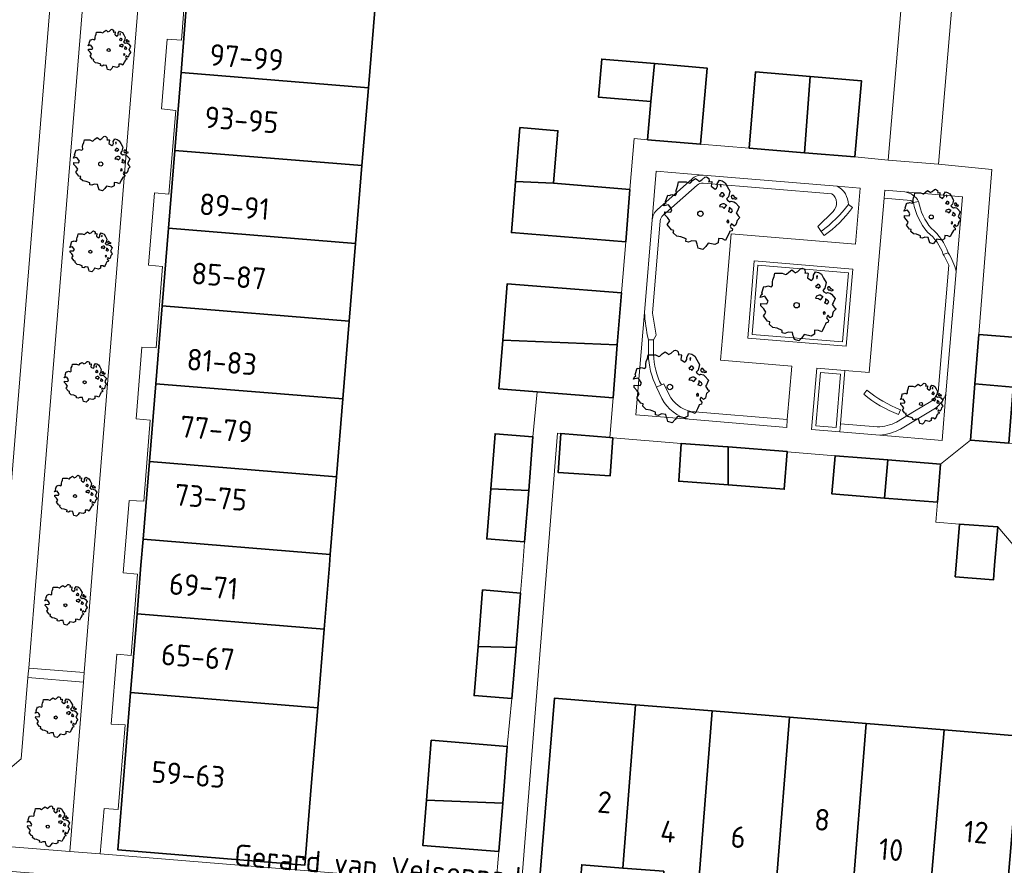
# Model space of a CAD drawing. Header units: metres. Extents: x 152391 to 157968, y 462336 to 467280.
# Tile 291 of 656: x 155270 to 155332, y 464981 to 465034. Entities that reach past the tile are written whole.
import ezdxf
from ezdxf.enums import TextEntityAlignment as Align

# ---------------------------------------------------------------- set-up
doc = ezdxf.new("R2010")
doc.units = ezdxf.units.M
doc.header["$LTSCALE"] = 0.75
doc.layers.get('0').update_dxf_attribs({"lineweight": 25})
for name, color, linetype, lineweight in [('B-GV-GR-BOOM-S', 252, 'Continuous', 25), ('B-WE-GR-GROENVOORZIENING-GV', 251, 'Continuous', 18), ('B-WE-GR-HAAG-GV', 251, 'Continuous', 13), ('B-WE-OG-BEBOUWING-GV', 6, 'Continuous', 35), ('B-WE-OG-BEBOUWING-T18', 1, 'Continuous', 18), ('B-WE-OG-TERREIN_CULTUURSCHEIDING-GV', 251, 'Continuous', 18), ('B-WE-OG-TOPOGRAFIE-T18', 1, 'Continuous', 18), ('B-WE-VH-VERHARDING_BEDRIJFSVLOERPLAAT-GV', 251, 'Continuous', 18), ('B-WE-VH-VERHARDING_BETONSTRAATSTEEN-GV', 251, 'Continuous', 18), ('B-WE-VH-VERHARDING_HALFVERHARDING-GV', 251, 'Continuous', 18), ('B-WE-VH-VERHARDING_TEGEL-GV', 251, 'Continuous', 18)]:
    doc.layers.add(name, color=color, linetype=linetype, lineweight=lineweight)
doc.styles.add('NLCS-ISO-M750-T18', font='NLCS-ISO.ttf', dxfattribs={"height": 1.35})

# ---------------------------------------------------------------- blocks, each defined once
blk = doc.blocks.new('SGR-BOOM_21_30')
at = {"linetype": 'Continuous'}
for p, q in [((-1.109, 1.187), (-1.051, 1.335)), ((-1.051, 1.335), (-1.016, 1.499)), ((-1.016, 1.499), (-0.668, 1.499)), ((-0.668, 1.499), (-0.516, 1.433)), ((-0.516, 1.433), (-0.47, 1.45)), ((-0.47, 1.45), (-0.365, 1.548)), ((-0.365, 1.548), (-0.226, 1.647)), ((-0.226, 1.647), (-0.133, 1.581)), ((-0.133, 1.581), (-0.063, 1.515)), ((-0.063, 1.515), (0.065, 1.581)), ((0.065, 1.581), (0.205, 1.712)), ((0.205, 1.712), (0.263, 1.729)), ((0.263, 1.729), (0.333, 1.696)), ((0.333, 1.696), (0.391, 1.647)), ((0.402, 1.532), (0.379, 1.499)), ((0.379, 1.499), (0.53, 1.515)), ((0.391, 1.647), (0.402, 1.532)), ((0.542, 1.483), (0.507, 1.285)), ((0.507, 1.285), (0.565, 1.236)), ((0.53, 1.515), (0.542, 1.483)), ((0.565, 1.236), (0.693, 1.154)), ((0.751, 1.203), (0.798, 1.285)), ((0.786, 1.4), (0.891, 1.565)), ((0.798, 1.285), (0.786, 1.4)), ((0.891, 1.565), (1.019, 1.532)), ((0.972, 1.368), (0.926, 1.335)), ((0.926, 1.335), (0.949, 1.253)), ((0.949, 1.253), (0.961, 1.236)), ((0.961, 1.269), (0.972, 1.368)), ((1.019, 1.532), (1.158, 1.45)), ((1.158, 1.45), (1.251, 1.269)), ((1.251, 1.269), (1.379, 1.055)), ((-1.633, 0.579), (-1.528, 0.875)), ((-1.528, 0.875), (-1.458, 0.858)), ((-1.458, 0.858), (-1.342, 0.908)), ((-1.342, 0.908), (-1.179, 0.858)), ((-1.179, 0.858), (-1.121, 0.924)), ((-1.133, 1.088), (-1.109, 1.187)), ((-1.121, 0.924), (-1.133, 1.088)), ((0.693, 1.154), (0.751, 1.203)), ((0.937, 0.908), (0.891, 0.875)), ((0.891, 0.875), (0.926, 0.825)), ((0.926, 0.825), (0.984, 0.842)), ((0.972, 0.973), (0.937, 0.908)), ((1.03, 0.973), (0.972, 0.973)), ((0.984, 0.842), (1.03, 0.776)), ((1.077, 0.94), (1.03, 0.973)), ((1.03, 0.776), (1.077, 0.842)), ((1.124, 0.875), (1.077, 0.94)), ((1.077, 0.842), (1.124, 0.875)), ((1.321, 0.793), (1.228, 0.694)), ((1.228, 0.694), (1.275, 0.628)), ((1.275, 0.628), (1.379, 0.563)), ((1.379, 1.055), (1.321, 0.793)), ((1.472, 0.858), (1.438, 0.809)), ((1.438, 0.809), (1.461, 0.743)), ((1.461, 0.743), (1.531, 0.694)), ((1.542, 0.858), (1.472, 0.858)), ((1.531, 0.727), (1.635, 0.678)), ((1.531, 0.694), (1.542, 0.727)), ((1.624, 0.76), (1.542, 0.858)), ((1.728, 0.71), (1.624, 0.76)), ((1.635, 0.678), (1.728, 0.71)), ((-1.703, 0.365), (-1.656, 0.48)), ((-1.493, 0.415), (-1.703, 0.365)), ((-1.679, -0.029), (-1.668, 0.086)), ((-1.668, 0.086), (-1.389, 0.07)), ((-1.656, 0.48), (-1.598, 0.53)), ((-1.598, 0.53), (-1.633, 0.579)), ((-1.423, 0.333), (-1.493, 0.415)), ((-1.33, 0.185), (-1.423, 0.333)), ((-1.389, 0.07), (-1.33, 0.185)), ((0.926, 0.415), (0.891, 0.333)), ((0.891, 0.333), (1.03, 0.316)), ((1.054, 0.464), (0.926, 0.415)), ((1.03, 0.316), (1.112, 0.251)), ((1.112, 0.464), (1.054, 0.464)), ((1.217, 0.398), (1.112, 0.464)), ((1.112, 0.251), (1.205, 0.365)), ((1.205, 0.365), (1.24, 0.415)), ((1.344, 0.185), (1.31, 0.103)), ((1.434, 0.049), (1.31, 0.103)), ((1.356, 0.3), (1.344, 0.234)), ((1.344, 0.234), (1.344, 0.185)), ((1.426, 0.234), (1.356, 0.3)), ((1.379, 0.563), (1.438, 0.595)), ((1.472, 0.201), (1.426, 0.234)), ((1.434, 0.049), (1.507, 0.136)), ((1.438, 0.595), (1.565, 0.563)), ((1.507, 0.136), (1.472, 0.201)), ((1.565, 0.563), (1.635, 0.513)), ((1.635, 0.513), (1.81, 0.316)), ((1.717, 0.103), (1.67, 0.037)), ((1.67, 0.037), (1.763, -0.094)), ((1.81, 0.316), (1.717, 0.103)), ((-1.54, -0.177), (-1.679, -0.029)), ((-1.551, -0.505), (-1.493, -0.423)), ((-1.354, -0.752), (-1.551, -0.505)), ((-1.435, -0.324), (-1.54, -0.177)), ((-1.493, -0.423), (-1.435, -0.324)), ((1.286, -0.292), (1.24, -0.357)), ((1.24, -0.357), (1.251, -0.423)), ((1.263, -0.423), (1.333, -0.407)), ((1.333, -0.341), (1.286, -0.292)), ((1.333, -0.407), (1.333, -0.341)), ((1.461, -0.472), (1.391, -0.587)), ((1.391, -0.587), (1.426, -0.637)), ((1.577, -0.587), (1.461, -0.472)), ((1.658, -0.522), (1.577, -0.587)), ((1.682, -0.423), (1.658, -0.522)), ((1.717, -0.308), (1.682, -0.423)), ((1.845, -0.177), (1.717, -0.308)), ((1.763, -0.094), (1.845, -0.177)), ((-1.249, -0.784), (-1.354, -0.752)), ((-1.272, -0.899), (-1.249, -0.784)), ((-1.109, -1.047), (-1.272, -0.899)), ((-0.912, -1.08), (-1.109, -1.047)), ((-0.668, -1.179), (-0.912, -1.08)), ((-0.679, -1.294), (-0.668, -1.179)), ((0.844, -1.162), (0.833, -1.359)), ((1.03, -1.179), (0.844, -1.162)), ((1.182, -1.244), (1.03, -1.179)), ((1.286, -1.014), (1.182, -1.244)), ((1.356, -0.883), (1.286, -1.014)), ((1.368, -0.834), (1.356, -0.883)), ((1.484, -0.801), (1.368, -0.834)), ((1.426, -0.637), (1.496, -0.702)), ((1.496, -0.702), (1.484, -0.801)), ((-0.551, -1.326), (-0.679, -1.294)), ((-0.4, -1.261), (-0.551, -1.326)), ((-0.191, -1.277), (-0.4, -1.261)), ((-0.156, -1.425), (-0.191, -1.277)), ((-0.133, -1.491), (-0.156, -1.425)), ((-0.098, -1.606), (-0.133, -1.491)), ((0.112, -1.671), (-0.098, -1.606)), ((0.251, -1.524), (0.112, -1.671)), ((0.356, -1.376), (0.251, -1.524)), ((0.682, -1.441), (0.356, -1.376)), ((0.833, -1.359), (0.682, -1.441))]:
    blk.add_line(p, q, dxfattribs=at)
blk.add_circle((0, 0), 0.126, dxfattribs=at)
blk = doc.blocks.new('SGR-BOOM_31_50')
at = {"linetype": 'Continuous'}
for p, q in [((-1.402, 1.78), (-1.355, 1.999)), ((-1.355, 1.999), (-0.89, 1.999)), ((-0.89, 1.999), (-0.688, 1.911)), ((-0.688, 1.911), (-0.626, 1.933)), ((-0.626, 1.933), (-0.487, 2.064)), ((-0.487, 2.064), (-0.301, 2.196)), ((-0.301, 2.196), (-0.177, 2.108)), ((-0.177, 2.108), (-0.084, 2.02)), ((-0.084, 2.02), (0.087, 2.108)), ((0.087, 2.108), (0.273, 2.283)), ((0.273, 2.283), (0.351, 2.305)), ((0.351, 2.305), (0.444, 2.261)), ((0.444, 2.261), (0.521, 2.196)), ((0.537, 2.042), (0.506, 1.999)), ((0.506, 1.999), (0.707, 2.02)), ((0.521, 2.196), (0.537, 2.042)), ((0.723, 1.977), (0.676, 1.714)), ((0.707, 2.02), (0.723, 1.977)), ((1.048, 1.867), (1.188, 2.086)), ((1.064, 1.714), (1.048, 1.867)), ((1.188, 2.086), (1.358, 2.042)), ((1.358, 2.042), (1.545, 1.933)), ((1.545, 1.933), (1.669, 1.692)), ((-1.572, 1.144), (-1.495, 1.232)), ((-1.51, 1.451), (-1.479, 1.582)), ((-1.495, 1.232), (-1.51, 1.451)), ((-1.479, 1.582), (-1.402, 1.78)), ((0.676, 1.714), (0.754, 1.648)), ((0.754, 1.648), (0.924, 1.539)), ((0.924, 1.539), (1.002, 1.604)), ((1.002, 1.604), (1.064, 1.714)), ((1.296, 1.823), (1.234, 1.78)), ((1.234, 1.78), (1.265, 1.67)), ((1.296, 1.298), (1.25, 1.21)), ((1.265, 1.67), (1.281, 1.648)), ((1.281, 1.692), (1.296, 1.823)), ((1.374, 1.298), (1.296, 1.298)), ((1.436, 1.254), (1.374, 1.298)), ((1.498, 1.166), (1.436, 1.254)), ((1.669, 1.692), (1.839, 1.407)), ((1.839, 1.407), (1.762, 1.057)), ((-2.27, 0.487), (-2.208, 0.641)), ((-2.208, 0.641), (-2.131, 0.706)), ((-2.177, 0.772), (-2.038, 1.166)), ((-2.131, 0.706), (-2.177, 0.772)), ((-2.038, 1.166), (-1.944, 1.144)), ((-1.944, 1.144), (-1.789, 1.21)), ((-1.789, 1.21), (-1.572, 1.144)), ((1.25, 1.21), (1.188, 1.166)), ((1.188, 1.166), (1.234, 1.101)), ((1.234, 1.101), (1.312, 1.122)), ((1.405, 0.619), (1.234, 0.553)), ((1.312, 1.122), (1.374, 1.035)), ((1.374, 1.035), (1.436, 1.122)), ((1.483, 0.619), (1.405, 0.619)), ((1.436, 1.122), (1.498, 1.166)), ((1.622, 0.531), (1.483, 0.619)), ((1.762, 1.057), (1.638, 0.925)), ((1.638, 0.925), (1.7, 0.838)), ((1.7, 0.838), (1.839, 0.75)), ((1.839, 0.75), (1.917, 0.794)), ((1.963, 1.144), (1.917, 1.079)), ((1.917, 1.079), (1.948, 0.991)), ((1.917, 0.794), (2.087, 0.75)), ((1.948, 0.991), (2.041, 0.925)), ((2.056, 1.144), (1.963, 1.144)), ((2.041, 0.969), (2.18, 0.903)), ((2.041, 0.925), (2.056, 0.969)), ((2.165, 1.013), (2.056, 1.144)), ((2.087, 0.75), (2.18, 0.684)), ((2.304, 0.947), (2.165, 1.013)), ((2.18, 0.903), (2.304, 0.947)), ((2.18, 0.684), (2.413, 0.422)), ((-1.991, 0.553), (-2.27, 0.487)), ((-2.239, -0.038), (-2.224, 0.115)), ((-2.224, 0.115), (-1.851, 0.093)), ((-1.898, 0.444), (-1.991, 0.553)), ((-1.774, 0.246), (-1.898, 0.444)), ((-1.851, 0.093), (-1.774, 0.246)), ((1.234, 0.553), (1.188, 0.444)), ((1.188, 0.444), (1.374, 0.422)), ((1.374, 0.422), (1.483, 0.334)), ((1.483, 0.334), (1.607, 0.487)), ((1.607, 0.487), (1.653, 0.553)), ((1.793, 0.246), (1.746, 0.137)), ((1.911, 0.065), (1.746, 0.137)), ((1.808, 0.4), (1.793, 0.312)), ((1.793, 0.312), (1.793, 0.246)), ((1.901, 0.312), (1.808, 0.4)), ((1.963, 0.268), (1.901, 0.312)), ((1.911, 0.065), (2.01, 0.181)), ((2.01, 0.181), (1.963, 0.268)), ((2.289, 0.137), (2.227, 0.049)), ((2.227, 0.049), (2.351, -0.126)), ((2.413, 0.422), (2.289, 0.137)), ((-2.053, -0.235), (-2.239, -0.038)), ((-2.069, -0.673), (-1.991, -0.564)), ((-1.913, -0.433), (-2.053, -0.235)), ((-1.991, -0.564), (-1.913, -0.433)), ((1.715, -0.389), (1.653, -0.476)), ((1.653, -0.476), (1.669, -0.564)), ((1.684, -0.564), (1.777, -0.542)), ((1.777, -0.454), (1.715, -0.389)), ((1.777, -0.542), (1.777, -0.454)), ((2.242, -0.564), (2.211, -0.695)), ((2.289, -0.411), (2.242, -0.564)), ((2.459, -0.235), (2.289, -0.411)), ((2.351, -0.126), (2.459, -0.235)), ((-1.805, -1.002), (-2.069, -0.673)), ((-1.665, -1.046), (-1.805, -1.002)), ((-1.696, -1.199), (-1.665, -1.046)), ((-1.479, -1.396), (-1.696, -1.199)), ((1.808, -1.177), (1.715, -1.352)), ((1.824, -1.112), (1.808, -1.177)), ((1.979, -1.068), (1.824, -1.112)), ((1.948, -0.63), (1.855, -0.783)), ((1.855, -0.783), (1.901, -0.849)), ((1.901, -0.849), (1.994, -0.936)), ((2.103, -0.783), (1.948, -0.63)), ((1.994, -0.936), (1.979, -1.068)), ((2.211, -0.695), (2.103, -0.783)), ((-1.216, -1.44), (-1.479, -1.396)), ((-0.89, -1.571), (-1.216, -1.44)), ((-0.906, -1.725), (-0.89, -1.571)), ((-0.735, -1.769), (-0.906, -1.725)), ((-0.533, -1.681), (-0.735, -1.769)), ((-0.254, -1.703), (-0.533, -1.681)), ((-0.208, -1.9), (-0.254, -1.703)), ((0.475, -1.834), (0.335, -2.031)), ((0.909, -1.922), (0.475, -1.834)), ((1.11, -1.812), (0.909, -1.922)), ((1.126, -1.55), (1.11, -1.812)), ((1.374, -1.571), (1.126, -1.55)), ((1.576, -1.659), (1.374, -1.571)), ((1.715, -1.352), (1.576, -1.659)), ((-0.177, -1.988), (-0.208, -1.9)), ((-0.13, -2.141), (-0.177, -1.988)), ((0.149, -2.229), (-0.13, -2.141)), ((0.335, -2.031), (0.149, -2.229))]:
    blk.add_line(p, q, dxfattribs=at)
blk.add_circle((0, 0), 0.169, dxfattribs=at)
blk = doc.blocks.new('SGR-BOOM_0_20')
at = {"linetype": 'Continuous'}
for p, q in [((-0.274, 1.161), (-0.169, 1.235)), ((-0.169, 1.235), (-0.099, 1.186)), ((0.049, 1.186), (0.154, 1.284)), ((0.154, 1.284), (0.197, 1.297)), ((0.197, 1.297), (0.25, 1.272)), ((0.25, 1.272), (0.293, 1.235)), ((0.293, 1.235), (0.302, 1.149)), ((-1.225, 0.434), (-1.146, 0.656)), ((-1.146, 0.656), (-1.094, 0.644)), ((-1.094, 0.644), (-1.007, 0.681)), ((-1.007, 0.681), (-0.884, 0.644)), ((-0.884, 0.644), (-0.841, 0.693)), ((-0.85, 0.816), (-0.832, 0.89)), ((-0.841, 0.693), (-0.85, 0.816)), ((-0.832, 0.89), (-0.788, 1.001)), ((-0.788, 1.001), (-0.762, 1.124)), ((-0.762, 1.124), (-0.501, 1.124)), ((-0.501, 1.124), (-0.387, 1.075)), ((-0.387, 1.075), (-0.352, 1.087)), ((-0.352, 1.087), (-0.274, 1.161)), ((-0.099, 1.186), (-0.047, 1.137)), ((-0.047, 1.137), (0.049, 1.186)), ((0.302, 1.149), (0.284, 1.124)), ((0.284, 1.124), (0.398, 1.137)), ((0.407, 1.112), (0.38, 0.964)), ((0.38, 0.964), (0.424, 0.927)), ((0.398, 1.137), (0.407, 1.112)), ((0.424, 0.927), (0.52, 0.865)), ((0.52, 0.865), (0.564, 0.902)), ((0.564, 0.902), (0.598, 0.964)), ((0.59, 1.05), (0.668, 1.173)), ((0.598, 0.964), (0.59, 1.05)), ((0.668, 1.173), (0.764, 1.149)), ((0.703, 0.681), (0.668, 0.656)), ((0.668, 0.656), (0.694, 0.619)), ((0.729, 1.026), (0.694, 1.001)), ((0.694, 1.001), (0.712, 0.939)), ((0.694, 0.619), (0.738, 0.631)), ((0.729, 0.73), (0.703, 0.681)), ((0.712, 0.939), (0.721, 0.927)), ((0.721, 0.952), (0.729, 1.026)), ((0.773, 0.73), (0.729, 0.73)), ((0.738, 0.631), (0.773, 0.582)), ((0.764, 1.149), (0.869, 1.087)), ((0.808, 0.705), (0.773, 0.73)), ((0.773, 0.582), (0.808, 0.631)), ((0.843, 0.656), (0.808, 0.705)), ((0.808, 0.631), (0.843, 0.656)), ((0.869, 1.087), (0.939, 0.952)), ((0.939, 0.952), (1.035, 0.792)), ((1.035, 0.792), (0.991, 0.594)), ((1.104, 0.644), (1.078, 0.607)), ((1.157, 0.644), (1.104, 0.644)), ((1.218, 0.57), (1.157, 0.644)), ((-1.277, 0.274), (-1.242, 0.36)), ((-1.12, 0.311), (-1.277, 0.274)), ((-1.259, -0.022), (-1.251, 0.065)), ((-1.251, 0.065), (-1.041, 0.052)), ((-1.242, 0.36), (-1.198, 0.397)), ((-1.198, 0.397), (-1.225, 0.434)), ((-1.068, 0.249), (-1.12, 0.311)), ((-0.998, 0.139), (-1.068, 0.249)), ((-1.041, 0.052), (-0.998, 0.139)), ((0.694, 0.311), (0.668, 0.249)), ((0.668, 0.249), (0.773, 0.237)), ((0.79, 0.348), (0.694, 0.311)), ((0.773, 0.237), (0.834, 0.188)), ((0.834, 0.348), (0.79, 0.348)), ((0.912, 0.299), (0.834, 0.348)), ((0.834, 0.188), (0.904, 0.274)), ((0.904, 0.274), (0.93, 0.311)), ((0.991, 0.594), (0.921, 0.521)), ((0.921, 0.521), (0.956, 0.471)), ((0.956, 0.471), (1.035, 0.422)), ((1.008, 0.139), (0.982, 0.077)), ((1.075, 0.037), (0.982, 0.077)), ((1.017, 0.225), (1.008, 0.176)), ((1.008, 0.176), (1.008, 0.139)), ((1.069, 0.176), (1.017, 0.225)), ((1.035, 0.422), (1.078, 0.447)), ((1.104, 0.151), (1.069, 0.176)), ((1.075, 0.037), (1.13, 0.102)), ((1.078, 0.607), (1.096, 0.557)), ((1.078, 0.447), (1.174, 0.422)), ((1.096, 0.557), (1.148, 0.521)), ((1.13, 0.102), (1.104, 0.151)), ((1.148, 0.545), (1.226, 0.508)), ((1.148, 0.521), (1.157, 0.545)), ((1.174, 0.422), (1.226, 0.385)), ((1.296, 0.533), (1.218, 0.57)), ((1.226, 0.508), (1.296, 0.533)), ((1.226, 0.385), (1.357, 0.237)), ((1.287, 0.077), (1.253, 0.028)), ((1.253, 0.028), (1.322, -0.071)), ((1.357, 0.237), (1.287, 0.077)), ((-1.155, -0.132), (-1.259, -0.022)), ((-1.164, -0.379), (-1.12, -0.317)), ((-1.015, -0.564), (-1.164, -0.379)), ((-1.076, -0.243), (-1.155, -0.132)), ((-1.12, -0.317), (-1.076, -0.243)), ((-0.937, -0.588), (-1.015, -0.564)), ((-0.954, -0.675), (-0.937, -0.588)), ((0.965, -0.219), (0.93, -0.268)), ((0.93, -0.268), (0.939, -0.317)), ((0.947, -0.317), (1, -0.305)), ((1, -0.256), (0.965, -0.219)), ((1, -0.305), (1, -0.256)), ((1.113, -0.601), (1.026, -0.625)), ((1.096, -0.354), (1.043, -0.44)), ((1.043, -0.44), (1.069, -0.477)), ((1.069, -0.477), (1.122, -0.527)), ((1.183, -0.44), (1.096, -0.354)), ((1.122, -0.527), (1.113, -0.601)), ((1.244, -0.391), (1.183, -0.44)), ((1.261, -0.317), (1.244, -0.391)), ((1.287, -0.231), (1.261, -0.317)), ((1.383, -0.132), (1.287, -0.231)), ((1.322, -0.071), (1.383, -0.132)), ((-0.832, -0.785), (-0.954, -0.675)), ((-0.684, -0.81), (-0.832, -0.785)), ((-0.501, -0.884), (-0.684, -0.81)), ((-0.509, -0.97), (-0.501, -0.884)), ((-0.413, -0.995), (-0.509, -0.97)), ((-0.3, -0.946), (-0.413, -0.995)), ((-0.143, -0.958), (-0.3, -0.946)), ((-0.117, -1.069), (-0.143, -0.958)), ((-0.099, -1.118), (-0.117, -1.069)), ((-0.073, -1.204), (-0.099, -1.118)), ((0.084, -1.254), (-0.073, -1.204)), ((0.188, -1.143), (0.084, -1.254)), ((0.267, -1.032), (0.188, -1.143)), ((0.511, -1.081), (0.267, -1.032)), ((0.625, -1.019), (0.511, -1.081)), ((0.633, -0.872), (0.625, -1.019)), ((0.773, -0.884), (0.633, -0.872)), ((0.886, -0.933), (0.773, -0.884)), ((0.965, -0.761), (0.886, -0.933)), ((1.017, -0.662), (0.965, -0.761)), ((1.026, -0.625), (1.017, -0.662))]:
    blk.add_line(p, q, dxfattribs=at)
blk.add_circle((0, 0), 0.0948, dxfattribs=at)

msp = doc.modelspace()

# ---------------------------------------------------------------- linework, layer by layer
at = {"layer": 'B-WE-GR-GROENVOORZIENING-GV'}
for points in [[(155312.977, 465024.309), (155310.05, 465024.553), (155309.797, 465021.518)], [(155312.259, 465024.058), (155310.129, 465022.171)], [(155310.129, 465022.171), (155312.259, 465024.058)], [(155321.338, 465023.611), (155312.977, 465024.309)], [(155310.461, 465021.797), (155312.591, 465023.684)], [(155312.591, 465023.684), (155310.461, 465021.797)], [(155312.201, 465009.576), (155318.222, 465009.074), (155318.5, 465012.404), (155314.06, 465012.775), (155314.179, 465014.195), (155314.717, 465020.65), (155322.473, 465020.003), (155322.765, 465023.492), (155321.338, 465023.611)], [(155312.964, 465023.808), (155320.999, 465023.138)], [(155320.999, 465023.138), (155312.964, 465023.808)], [(155325.558, 465023.259), (155324.294, 465023.364), (155324.252, 465022.866), (155325.92, 465022.727), (155326.089, 465022.609)], [(155328.753, 465018.308), (155329.141, 465022.96), (155325.558, 465023.259)], [(155322.035, 465022.475), (155322.295, 465022.28)], [(155326.089, 465022.609), (155326.409, 465022.667)], [(155309.797, 465021.518), (155309.316, 465015.751)], [(155321.074, 465022.05), (155320.118, 465021.097), (155320.33, 465020.803)], [(155320.519, 465020.539), (155320.33, 465020.803), (155320.118, 465021.097), (155321.074, 465022.05)], [(155309.561, 465014.051), (155309.886, 465014.051), (155310.045, 465014.339), (155309.814, 465015.71), (155310.294, 465021.464)], [(155310.294, 465021.464), (155309.814, 465015.71), (155310.045, 465014.339), (155309.886, 465014.051), (155309.886, 465013.137)], [(155328.256, 465019.466), (155327.949, 465019.359)], [(155328.284, 465018.694), (155327.624, 465010.786)], [(155328.116, 465010.673), (155328.753, 465018.308)], [(155309.316, 465015.751), (155308.783, 465009.364), (155312.092, 465009.088)], [(155309.561, 465013.136), (155309.561, 465014.051)], [(155310.365, 465011.227), (155310.069, 465011.092), (155310.395, 465010.382)], [(155310.395, 465010.382), (155310.069, 465011.092)], [(155310.365, 465011.227), (155310.524, 465011.3), (155310.843, 465010.605)], [(155310.843, 465010.605), (155310.524, 465011.3), (155310.365, 465011.227)], [(155323.988, 465008.096), (155327.874, 465007.771), (155328.116, 465010.673)], [(155327.173, 465010.2), (155326.157, 465009.588), (155325.037, 465008.913)], [(155312.092, 465009.088), (155318.181, 465008.58), (155318.222, 465009.074), (155312.201, 465009.576)], [(155325.283, 465008.478), (155326.414, 465009.16), (155327.453, 465009.785)], [(155327.453, 465009.785), (155326.414, 465009.16), (155325.283, 465008.478)], [(155323.83, 465008.621), (155321.533, 465008.802), (155321.491, 465008.304), (155323.988, 465008.096)]]:
    msp.add_lwpolyline(points, dxfattribs=at)
for points in [[(155312.977, 465024.309, 0.196687), (155312.259, 465024.058)], [(155312.259, 465024.058, -0.196687), (155312.977, 465024.309)], [(155312.591, 465023.684, -0.20354), (155312.964, 465023.808)], [(155312.964, 465023.808, 0.20354), (155312.591, 465023.684)], [(155322.035, 465022.475, 0.273447), (155321.338, 465023.611)], [(155321.338, 465023.611, -0.273447), (155322.035, 465022.475)], [(155320.999, 465023.138, -0.460444), (155321.074, 465022.05)], [(155321.074, 465022.05, 0.460444), (155320.999, 465023.138)], [(155325.558, 465023.259, -0.240317), (155326.409, 465022.667)], [(155326.409, 465022.667, 0.240317), (155325.558, 465023.259)], [(155310.129, 465022.171, 0.189865), (155309.797, 465021.518)], [(155309.797, 465021.518, -0.189865), (155310.129, 465022.171)], [(155320.33, 465020.803, 0.076104), (155322.035, 465022.475)], [(155322.295, 465022.28, -0.075918), (155320.519, 465020.539)], [(155326.409, 465022.667, 0.134797), (155327.2, 465020.993)], [(155310.294, 465021.464, -0.19568), (155310.461, 465021.797)], [(155310.461, 465021.797, 0.19568), (155310.294, 465021.464)], [(155327.2, 465020.993, -0.135071), (155328.256, 465019.466)], [(155327.949, 465019.359, -0.043845), (155328.284, 465018.694)], [(155328.753, 465018.308, 0.075336), (155328.256, 465019.466)], [(155328.256, 465019.466, -0.075336), (155328.753, 465018.308)], [(155309.316, 465015.751, 0.049979), (155309.561, 465014.051)], [(155309.561, 465014.051, -0.049979), (155309.316, 465015.751)], [(155310.069, 465011.092, -0.117457), (155309.561, 465013.136)], [(155309.886, 465013.137, 0.117748), (155310.365, 465011.227)], [(155310.843, 465010.605, 0.217397), (155312.201, 465009.576)], [(155312.201, 465009.576, -0.217397), (155310.843, 465010.605)], [(155327.624, 465010.786, -0.132009), (155327.173, 465010.2)], [(155327.453, 465009.785, 0.147626), (155328.116, 465010.673)], [(155328.116, 465010.673, -0.147626), (155327.453, 465009.785)], [(155312.092, 465009.088, -0.219023), (155310.395, 465010.382)], [(155310.395, 465010.382, 0.219023), (155312.092, 465009.088)], [(155325.037, 465008.913, -0.119335), (155323.83, 465008.621)], [(155323.988, 465008.096, 0.092581), (155325.283, 465008.478)], [(155325.283, 465008.478, -0.092581), (155323.988, 465008.096)]]:
    msp.add_lwpolyline(points, format="xyb", dxfattribs=at)
for points in [[(155321.671, 465013.909), (155322.031, 465018.215), (155316.386, 465018.687), (155316.025, 465014.381)], [(155321.544, 465011.896), (155320.29, 465012.002), (155320.009, 465008.678), (155321.263, 465008.574)]]:
    msp.add_lwpolyline(points, close=True, dxfattribs=at)
at = {"layer": 'B-WE-GR-HAAG-GV'}
for points in [[(155312.259, 465024.058), (155310.129, 465022.171)], [(155321.338, 465023.611), (155312.977, 465024.309)], [(155310.461, 465021.797), (155312.591, 465023.684)], [(155312.964, 465023.808), (155320.999, 465023.138)], [(155325.558, 465023.259), (155324.294, 465023.364), (155324.252, 465022.866), (155325.92, 465022.727), (155326.089, 465022.609), (155326.409, 465022.667)], [(155309.797, 465021.518), (155309.316, 465015.751)], [(155321.074, 465022.05), (155320.118, 465021.097), (155320.33, 465020.803)], [(155309.886, 465014.051), (155310.045, 465014.339), (155309.814, 465015.71), (155310.294, 465021.464)], [(155328.256, 465019.466), (155327.949, 465019.359)], [(155328.284, 465018.694), (155327.624, 465010.786)], [(155328.116, 465010.673), (155328.753, 465018.308)], [(155309.561, 465014.051), (155309.886, 465014.051)], [(155310.365, 465011.227), (155310.069, 465011.092), (155310.395, 465010.382)], [(155310.843, 465010.605), (155310.524, 465011.3), (155310.365, 465011.227)], [(155327.173, 465010.2), (155326.157, 465009.588), (155325.037, 465008.913)], [(155312.092, 465009.088), (155318.181, 465008.58), (155318.222, 465009.074), (155312.201, 465009.576)], [(155325.283, 465008.478), (155326.414, 465009.16), (155327.453, 465009.785)], [(155323.83, 465008.621), (155321.533, 465008.802), (155321.491, 465008.304), (155323.988, 465008.096)]]:
    msp.add_lwpolyline(points, dxfattribs=at)
for points in [[(155312.977, 465024.309, 0.196687), (155312.259, 465024.058)], [(155312.591, 465023.684, -0.20354), (155312.964, 465023.808)], [(155322.035, 465022.475, 0.273447), (155321.338, 465023.611)], [(155320.999, 465023.138, -0.460444), (155321.074, 465022.05)], [(155326.409, 465022.667, 0.240317), (155325.558, 465023.259)], [(155310.129, 465022.171, 0.189865), (155309.797, 465021.518)], [(155320.33, 465020.803, 0.076104), (155322.035, 465022.475)], [(155310.294, 465021.464, -0.19568), (155310.461, 465021.797)], [(155327.949, 465019.359, -0.043845), (155328.284, 465018.694)], [(155328.753, 465018.308, 0.075336), (155328.256, 465019.466)], [(155309.316, 465015.751, 0.049979), (155309.561, 465014.051)], [(155312.201, 465009.576, -0.217397), (155310.843, 465010.605)], [(155327.624, 465010.786, -0.132009), (155327.173, 465010.2)], [(155327.453, 465009.785, 0.147626), (155328.116, 465010.673)], [(155310.395, 465010.382, 0.219023), (155312.092, 465009.088)], [(155325.037, 465008.913, -0.119335), (155323.83, 465008.621)], [(155323.988, 465008.096, 0.092581), (155325.283, 465008.478)]]:
    msp.add_lwpolyline(points, format="xyb", dxfattribs=at)
at = {"layer": 'B-WE-OG-BEBOUWING-GV'}
for points in [[(155292.488, 465034.593), (155280.803, 465035.543), (155280.409, 465030.695), (155292.092, 465029.745)], [(155309.71, 465028.89), (155309.938, 465031.26), (155306.644, 465031.544), (155306.44, 465029.17)], [(155309.938, 465031.26), (155309.71, 465028.89), (155309.51, 465026.51), (155312.81, 465026.231), (155313.218, 465030.978)], [(155319.644, 465030.456), (155316.23, 465030.74), (155315.84, 465025.99), (155319.288, 465025.702)], [(155291.696, 465024.897), (155292.092, 465029.745), (155280.409, 465030.695), (155280.014, 465025.847)], [(155322.43, 465025.44), (155322.84, 465030.19), (155319.644, 465030.456), (155319.288, 465025.702)], [(155301.268, 465023.91), (155303.64, 465023.8), (155303.91, 465027.07), (155301.54, 465027.27)], [(155279.62, 465020.999), (155291.3, 465020.05), (155291.696, 465024.897), (155280.014, 465025.847)], [(155303.64, 465023.8), (155301.268, 465023.91), (155301.01, 465020.73), (155308.14, 465020.14), (155308.41, 465023.41)], [(155279.226, 465016.151), (155290.904, 465015.202), (155291.3, 465020.05), (155279.62, 465020.999)], [(155307.886, 465016.969), (155303.111, 465017.351), (155300.75, 465017.54), (155300.471, 465014.027), (155307.62, 465013.727)], [(155290.509, 465010.354), (155290.904, 465015.202), (155279.226, 465016.151), (155278.832, 465011.303)], [(155329.922, 465011.292), (155332.305, 465011.082), (155332.55, 465014.18), (155330.166, 465014.37)], [(155307.62, 465013.727), (155300.471, 465014.027), (155300.23, 465010.99), (155302.623, 465010.802), (155307.35, 465010.43)], [(155290.509, 465010.354), (155278.832, 465011.303), (155278.438, 465006.455), (155290.113, 465005.506)], [(155332.305, 465011.082), (155329.922, 465011.292), (155329.64, 465007.783), (155332.03, 465007.6)], [(155299.724, 465004.75), (155302.091, 465004.651), (155302.36, 465008), (155300, 465008.19)], [(155307.149, 465007.954), (155304.09, 465008.2), (155303.93, 465005.78), (155307.18, 465005.57), (155307.33, 465007.94)], [(155314.54, 465007.368), (155314.192, 465007.394), (155311.61, 465007.59), (155311.45, 465005.23), (155314.523, 465004.996)], [(155314.523, 465004.996), (155318.03, 465004.73), (155318.208, 465007.07), (155318.21, 465007.09), (155314.54, 465007.368)], [(155324.29, 465004.18), (155324.48, 465006.559), (155321.2, 465006.82), (155321, 465004.44)], [(155278.044, 465001.607), (155289.717, 465000.658), (155290.113, 465005.506), (155278.438, 465006.455)], [(155324.48, 465006.559), (155324.29, 465004.18), (155327.58, 465003.92), (155327.77, 465006.297)], [(155302.091, 465004.651), (155299.724, 465004.75), (155299.473, 465001.631), (155301.833, 465001.441)], [(155328.953, 465002.559), (155328.751, 465000), (155328.693, 464999.279), (155331.085, 464999.089), (155331.148, 465000), (155331.344, 465002.377)], [(155278.044, 465001.607), (155277.913, 465000), (155277.666, 464996.962), (155289.337, 464996.01), (155289.663, 465000), (155289.717, 465000.658)], [(155298.935, 464994.928), (155301.305, 464994.862), (155301.578, 464998.261), (155299.218, 464998.451)], [(155289.337, 464996.01), (155277.666, 464996.962), (155277.267, 464992.058), (155288.937, 464991.106)], [(155301.305, 464994.862), (155298.935, 464994.928), (155298.69, 464991.872), (155301.05, 464991.682)], [(155277.267, 464992.058), (155276.869, 464987.154), (155276.47, 464982.25), (155288.136, 464981.298), (155288.536, 464986.202), (155288.937, 464991.106)], [(155307.955, 464981.12), (155308.752, 464991.298), (155303.709, 464991.709), (155302.75, 464980.04), (155305.29, 464979.83), (155305.4, 464981.32)], [(155308.752, 464991.298), (155307.955, 464981.12), (155310.51, 464980.92), (155310.39, 464979.41), (155312.625, 464979.235), (155313.539, 464990.907)], [(155313.539, 464990.907), (155312.625, 464979.235), (155314.86, 464979.06), (155314.99, 464980.55), (155317.54, 464980.345), (155318.357, 464990.514)], [(155322.2, 464978.45), (155323.142, 464990.124), (155318.357, 464990.514), (155317.54, 464980.345), (155320.09, 464980.14), (155319.97, 464978.63)], [(155327.12, 464979.59), (155327.998, 464989.727), (155323.142, 464990.124), (155322.2, 464978.45), (155324.43, 464978.27), (155324.58, 464979.81)], [(155327.998, 464989.727), (155327.12, 464979.59), (155329.66, 464979.37), (155329.53, 464977.87), (155331.76, 464977.68), (155332.753, 464989.339)], [(155295.711, 464985.358), (155300.47, 464985.16), (155300.759, 464988.701), (155296.015, 464989.087)], [(155295.711, 464985.358), (155295.48, 464982.528), (155300.224, 464982.143), (155300.47, 464985.16)]]:
    msp.add_lwpolyline(points, close=True, dxfattribs=at)
at = {"layer": 'B-WE-OG-TERREIN_CULTUURSCHEIDING-GV'}
for points in [[(155273.557, 465051.216), (155273.51, 465050.92), (155273.448, 465050.25), (155273.427, 465049.579), (155273.43, 465049.573), (155275.3, 465047.54), (155271.433, 465000), (155271.328, 464998.719), (155270.911, 464993.585), (155274.376, 464993.303), (155274.918, 465000), (155278.616, 465045.7)], [(155268.276, 464986.09), (155267.988, 464982.595), (155273.474, 464982.149), (155274.328, 464992.705), (155270.862, 464992.987), (155270.45, 464987.92)]]:
    msp.add_lwpolyline(points, close=True, dxfattribs=at)
at = {"layer": 'B-WE-VH-VERHARDING_BEDRIJFSVLOERPLAAT-GV'}
for points in [[(155322.035, 465022.475, -0.076104), (155320.33, 465020.803)], [(155320.519, 465020.539, 0.075918), (155322.295, 465022.28)], [(155326.089, 465022.609, 0.136868), (155326.972, 465020.76)], [(155327.2, 465020.993, -0.134797), (155326.409, 465022.667)], [(155328.256, 465019.466, 0.135071), (155327.2, 465020.993)], [(155326.972, 465020.76, -0.137226), (155327.949, 465019.359)], [(155309.561, 465013.136, 0.117457), (155310.069, 465011.092)], [(155310.365, 465011.227, -0.117748), (155309.886, 465013.137)], [(155322.985, 465010.649, 0.077439), (155325.153, 465009.381)], [(155325.272, 465009.683, -0.076932), (155323.19, 465010.901)]]:
    msp.add_lwpolyline(points, format="xyb", dxfattribs=at)
for points in [[(155322.295, 465022.28), (155322.035, 465022.475)], [(155326.409, 465022.667), (155326.089, 465022.609)], [(155320.33, 465020.803), (155320.519, 465020.539)], [(155327.949, 465019.359), (155328.256, 465019.466)], [(155309.886, 465013.137), (155309.886, 465014.051), (155309.561, 465014.051), (155309.561, 465013.136)], [(155310.069, 465011.092), (155310.365, 465011.227)], [(155323.19, 465010.901), (155322.985, 465010.649)], [(155325.153, 465009.381), (155325.272, 465009.683)]]:
    msp.add_lwpolyline(points, dxfattribs=at)
for points in [[(155321.899, 465013.639), (155322.301, 465018.443), (155316.157, 465018.957), (155315.755, 465014.153)], [(155321.671, 465013.909), (155316.025, 465014.381), (155316.386, 465018.687), (155322.031, 465018.215)], [(155321.533, 465008.802), (155321.814, 465012.124), (155320.062, 465012.272), (155319.739, 465008.45), (155321.491, 465008.304)], [(155321.544, 465011.896), (155321.263, 465008.574), (155320.009, 465008.678), (155320.29, 465012.002)]]:
    msp.add_lwpolyline(points, close=True, dxfattribs=at)
at = {"layer": 'B-WE-VH-VERHARDING_BETONSTRAATSTEEN-GV'}
msp.add_lwpolyline([(155267.63, 464978.256), (155267.988, 464982.595), (155268.276, 464986.09), (155268.852, 464993.41), (155273.43, 465049.573), (155273.427, 465049.579), (155273.448, 465050.25), (155273.51, 465050.92), (155273.557, 465051.216), (155273.627, 465051.654), (155273.73, 465052.089), (155273.956, 465052.783), (155274.131, 465053.19)], dxfattribs=at)
msp.add_lwpolyline([(155273.43, 465049.573), (155268.852, 464993.41), (155268.276, 464986.09), (155270.45, 464987.92), (155270.862, 464992.987), (155270.881, 464993.219), (155270.911, 464993.585), (155271.328, 464998.719), (155271.433, 465000), (155275.3, 465047.54)], close=True, dxfattribs=at)
at = {"layer": 'B-WE-VH-VERHARDING_HALFVERHARDING-GV'}
for points in [[(155326.089, 465022.609), (155325.92, 465022.727), (155324.252, 465022.866), (155323.331, 465011.995), (155321.814, 465012.124)], [(155327.624, 465010.786), (155328.284, 465018.694)], [(155321.814, 465012.124), (155321.533, 465008.802), (155323.83, 465008.621)], [(155322.985, 465010.649), (155323.19, 465010.901)], [(155325.037, 465008.913), (155326.157, 465009.588), (155327.173, 465010.2)], [(155325.272, 465009.683), (155325.153, 465009.381)]]:
    msp.add_lwpolyline(points, dxfattribs=at)
for points in [[(155326.972, 465020.76, -0.136868), (155326.089, 465022.609)], [(155327.949, 465019.359, 0.137226), (155326.972, 465020.76)], [(155328.284, 465018.694, 0.043845), (155327.949, 465019.359)], [(155325.153, 465009.381, -0.077439), (155322.985, 465010.649)], [(155323.19, 465010.901, 0.076932), (155325.272, 465009.683)], [(155327.173, 465010.2, 0.132009), (155327.624, 465010.786)], [(155323.83, 465008.621, 0.119335), (155325.037, 465008.913)]]:
    msp.add_lwpolyline(points, format="xyb", dxfattribs=at)
at = {"layer": 'B-WE-VH-VERHARDING_TEGEL-GV'}
for points in [[(155328.82, 465038.725), (155329.87, 465051.859), (155326.813, 465052.449), (155324.51, 465025.25), (155327.64, 465025), (155328.819, 465038.717)], [(155314.192, 465007.394), (155314.54, 465007.368), (155318.21, 465007.09), (155318.208, 465007.07), (155321.2, 465006.82), (155324.48, 465006.559), (155327.77, 465006.297), (155329.64, 465007.783), (155329.922, 465011.292), (155330.166, 465014.37), (155330.98, 465024.66), (155327.64, 465025), (155324.51, 465025.25), (155322.43, 465025.44), (155319.288, 465025.702), (155315.84, 465025.99), (155312.81, 465026.231), (155309.51, 465026.51), (155308.672, 465026.581), (155308.41, 465023.41), (155308.14, 465020.14), (155307.886, 465016.969), (155307.62, 465013.727), (155307.35, 465010.43), (155307.149, 465007.954), (155307.33, 465007.94), (155311.61, 465007.59)], [(155322.765, 465023.492), (155322.473, 465020.003), (155314.717, 465020.65), (155314.179, 465014.195), (155314.06, 465012.775), (155318.5, 465012.404), (155318.222, 465009.074), (155318.181, 465008.58), (155312.092, 465009.088), (155308.783, 465009.364), (155309.316, 465015.751), (155309.797, 465021.518), (155310.05, 465024.553), (155312.977, 465024.309), (155321.338, 465023.611)], [(155328.116, 465010.673), (155327.874, 465007.771), (155323.988, 465008.096), (155321.491, 465008.304), (155319.739, 465008.45), (155320.062, 465012.272), (155321.814, 465012.124), (155323.331, 465011.995), (155324.252, 465022.866), (155324.294, 465023.364), (155325.558, 465023.259), (155329.141, 465022.96), (155328.753, 465018.308)], [(155321.899, 465013.639), (155315.755, 465014.153), (155316.157, 465018.957), (155322.301, 465018.443)], [(155302.623, 465010.802), (155302.36, 465008), (155302.091, 465004.651), (155301.833, 465001.441), (155301.717, 465000), (155301.578, 464998.261), (155301.305, 464994.862), (155301.05, 464991.682), (155300.759, 464988.701), (155300.47, 464985.16), (155300.224, 464982.143), (155300.048, 464979.992), (155301.62, 464979.85), (155303.893, 465008.216), (155304.09, 465008.2), (155307.149, 465007.954), (155307.35, 465010.43)], [(155331.344, 465002.377), (155333.378, 465000), (155340.722, 464991.395), (155344.6, 464986.83), (155346.09, 464988.1), (155342.21, 464992.66), (155335.966, 465000), (155332.87, 465003.64), (155333.062, 465006.023), (155333.182, 465007.512), (155332.03, 465007.6), (155329.64, 465007.783), (155327.77, 465006.297), (155327.58, 465003.92), (155327.481, 465002.673), (155328.953, 465002.559)], [(155274.376, 464993.303), (155270.911, 464993.585), (155270.881, 464993.219), (155270.862, 464992.987), (155274.328, 464992.705)], [(155268.104, 464978.429), (155268.288, 464981.019), (155273.306, 464980.623), (155280.697, 464979.89), (155303.599, 464977.988), (155337.035, 464975.321), (155337.168, 464976.96), (155301.62, 464979.85), (155300.048, 464979.992), (155275.373, 464981.997), (155273.474, 464982.149), (155267.988, 464982.595), (155267.63, 464978.256), (155268.09, 464978.23)]]:
    msp.add_lwpolyline(points, close=True, dxfattribs=at)
msp.add_lwpolyline([(155278.616, 465045.7), (155274.918, 465000), (155274.376, 464993.303), (155274.328, 464992.705), (155273.474, 464982.149), (155275.373, 464981.997), (155275.62, 464984.82), (155276.49, 464984.76), (155276.93, 464990.05), (155276.06, 464990.09), (155276.41, 464994.44), (155277.3, 464994.36), (155277.7, 464999.44), (155276.81, 464999.52), (155276.848, 465000), (155277.17, 465004.03), (155278.08, 465003.98), (155278.49, 465009.04), (155277.61, 465009.12), (155277.97, 465013.59), (155278.86, 465013.54), (155279.26, 465018.62), (155278.39, 465018.69), (155278.75, 465023.2), (155279.65, 465023.12), (155280.09, 465028.34), (155279.2, 465028.43), (155279.54, 465032.78), (155280.44, 465032.72), (155280.835, 465037.85)], dxfattribs=at)

# ---------------------------------------------------------------- block references
at = {"layer": 'B-GV-GR-BOOM-S', "transparency": 33554559}
for name, p in [('SGR-BOOM_0_20', (155275.9, 465032.1)), ('SGR-BOOM_21_30', (155275.4, 465025)), ('SGR-BOOM_31_50', (155312.8, 465021.9)), ('SGR-BOOM_21_30', (155327.2, 465021.7)), ('SGR-BOOM_0_20', (155274.755, 465019.53)), ('SGR-BOOM_31_50', (155318.8, 465016.2)), ('SGR-BOOM_31_50', (155310.9, 465011.1)), ('SGR-BOOM_0_20', (155274.4, 465011.4)), ('SGR-BOOM_0_20', (155326.56, 465010.039)), ('SGR-BOOM_0_20', (155273.8, 465004.3)), ('SGR-BOOM_0_20', (155273.2, 464997.5)), ('SGR-BOOM_0_20', (155272.6, 464990.5)), ('SGR-BOOM_0_20', (155272.1, 464983.7))]:
    msp.add_blockref(name, p, dxfattribs=at)

# ---------------------------------------------------------------- texts
at = {"layer": 'B-WE-OG-BEBOUWING-T18', "style": 'NLCS-ISO-M750-T18'}
for s, rotation, p in [('97-99', 355.4, (155284.499, 465031.639)), ('93-95', 355.4, (155284.183, 465027.754)), ('89-91', 355.4, (155283.743, 465022.347)), ('85-87', 355.4, (155283.391, 465018.023)), ('81-83', 355.4, (155282.956, 465012.668)), ('77-79', 355.4, (155282.615, 465008.469)), ('73-75', 355.4, (155282.27, 465004.222)), ('69-71', 355.4, (155281.819, 464998.682)), ('65-67', 355.4, (155281.461, 464994.279)), ('59-63', 355.4, (155280.865, 464986.947)), ('2', 355.5, (155306.826, 464985.221)), ('8', 355.4, (155320.399, 464984.128)), ('4', 355.5, (155310.791, 464983.391)), ('12', 355.1, (155329.997, 464983.356)), ('6', 355.5, (155315.164, 464983.048)), ('10', 355.4, (155324.691, 464982.262))]:
    msp.add_text(s, height=1.35, rotation=rotation, dxfattribs=at).set_placement(p, align=Align.MIDDLE)
at = {"layer": 'B-WE-OG-TOPOGRAFIE-T18', "style": 'NLCS-ISO-M750-T18'}
msp.add_text('Gerard van Velsenpad', height=1.35, rotation=355.4, dxfattribs=at).set_placement((155292.658, 464981.017), align=Align.MIDDLE)

doc.saveas('drawing.dxf')
